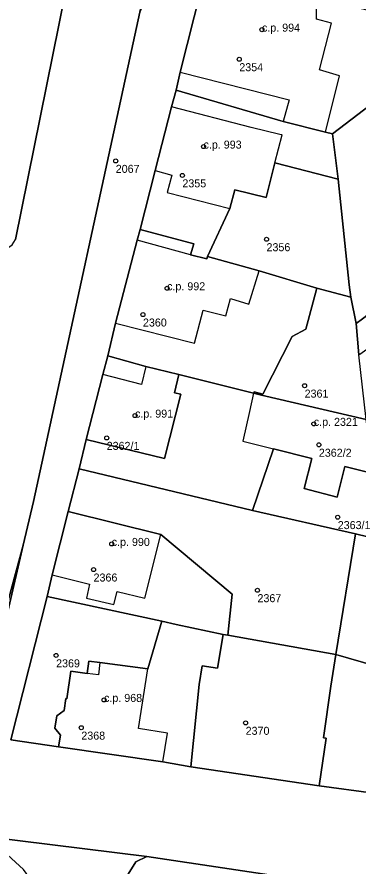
# Model space of a CAD drawing. Extents: x -878211 to -870363, y -1058464 to -1052522.
# Drawn here: x -874309.6 to -874267, y -1055743.6 to -1055637.5 of the extents above; entities that cross this region are included whole.
import ezdxf

# ---------------------------------------------------------------- set-up
doc = ezdxf.new("R2010")
doc.units = 0
for name, color, linetype in [('Vrstva 50', 7, 'Continuous'), ('Vrstva 51', 7, 'Continuous'), ('Vrstva 52', 7, 'Continuous')]:
    doc.layers.add(name, color=color, linetype=linetype)

msp = doc.modelspace()

# ---------------------------------------------------------------- linework, layer by layer
at = {"layer": 'Vrstva 50'}
for centre in [(-874279.01, -1055639.05994), (-874281.84, -1055642.75994), (-874286.31, -1055653.66994), (-874297.28, -1055655.45994), (-874288.95, -1055657.26994), (-874278.44, -1055665.24994), (-874290.86, -1055671.36994), (-874293.88, -1055674.65994), (-874273.68, -1055683.53994), (-874294.87, -1055687.27994), (-874272.53, -1055688.30994), (-874298.41, -1055690.06994), (-874271.9, -1055690.92994), (-874269.54, -1055699.96994), (-874297.78, -1055703.30994), (-874300.05, -1055706.51994), (-874279.57, -1055709.09994), (-874304.73, -1055717.23994), (-874298.74, -1055722.79994), (-874301.58, -1055726.26994), (-874281.05, -1055725.66994)]:
    msp.add_circle(centre, 0.25, dxfattribs=at)
at = {"layer": 'Vrstva 51'}
for points in [[(-874358.4, -1055908.83), (-874348.95, -1055859.78), (-874347.55, -1055852.55), (-874346.8, -1055850.64), (-874341.8, -1055822.95), (-874341.44, -1055819.77), (-874337.57, -1055804.37), (-874333.85, -1055790.81), (-874319.07, -1055740.23), (-874311.61, -1055713.64), (-874308.85, -1055703.48), (-874307.56, -1055698), (-874294.29, -1055636.87), (-874288.2, -1055609.2), (-874285.58, -1055599.24), (-874264.85, -1055534.19)], [(-874283.3, -1055563.08), (-874286.18, -1055570.58), (-874291.17, -1055584.81), (-874297.35, -1055604.97), (-874298.16, -1055608.34), (-874300.46, -1055619.07), (-874309.81, -1055665.26)], [(-874310.39, -1055727.78), (-874305.84, -1055709.89), (-874305.23, -1055707.19), (-874303.22, -1055699.26), (-874301.83, -1055693.91), (-874300.98, -1055690.28), (-874298.9, -1055682.16), (-874298.28, -1055679.83), (-874297.3, -1055675.73), (-874294.62, -1055665.36), (-874294.23, -1055664.03), (-874292.36, -1055656.67), (-874290.3, -1055648.69), (-874289.72, -1055646.62), (-874289.21, -1055644.37), (-874286.6, -1055633.94), (-874285.99, -1055631.64), (-874285.42, -1055629.59), (-874289.14, -1055629.95), (-874292.67, -1055632.87), (-874294.29, -1055636.87), (-874307.56, -1055698), (-874308.85, -1055703.48), (-874314.53, -1055727.77)], [(-874162.48, -1055775.87), (-874189.93, -1055738.38), (-874194.08, -1055744.98), (-874208.68, -1055742.83), (-874216.88, -1055741.59), (-874220.93, -1055740.95), (-874224.79, -1055740.34), (-874233.03, -1055739.09), (-874241.28, -1055737.93), (-874244.99, -1055737.33), (-874248.56, -1055736.85), (-874256.77, -1055735.63), (-874265.09, -1055734.46), (-874271.86, -1055733.54), (-874287.91, -1055731.16), (-874291.4, -1055730.54), (-874304.44, -1055728.67), (-874310.39, -1055727.78)], [(-874296.13, -1055745.25), (-874294.77, -1055743.01), (-874293.39, -1055742.37), (-874313.3, -1055739.89), (-874308.8, -1055743.97)], [(-874313.3, -1055739.89), (-874293.39, -1055742.37), (-874262.55, -1055747)]]:
    msp.add_lwpolyline(points, dxfattribs=at)
for points in [[(-874312.94, -1055667.35), (-874311.85, -1055667.03), (-874310.23, -1055665.94), (-874309.81, -1055665.26), (-874300.46, -1055619.07), (-874318.07, -1055615.76), (-874319.8, -1055625.37), (-874320.85, -1055631.6), (-874322.01, -1055637.25), (-874322.89, -1055641.97), (-874324.51, -1055650.78), (-874326.81, -1055663.37), (-874319.16, -1055664.64), (-874319.48, -1055666.32), (-874316.27, -1055666.95), (-874314.05, -1055667.32)], [(-874276.34, -1055650.53), (-874271.09, -1055651.85), (-874270.18, -1055652.08), (-874265.46, -1055648.46), (-874259.87, -1055644.21), (-874265.22, -1055636.81), (-874285.56, -1055631.76), (-874285.99, -1055631.64), (-874286.6, -1055633.94), (-874289.21, -1055644.37), (-874289.72, -1055646.62)], [(-874255.44, -1055650.03), (-874256.99, -1055647.97), (-874259.87, -1055644.21), (-874265.46, -1055648.46), (-874270.18, -1055652.08), (-874269.5, -1055657.74), (-874268.12, -1055670.94), (-874267.91, -1055672.5), (-874267.22, -1055675.76), (-874266.45, -1055675.18), (-874258.86, -1055669.4), (-874247.38, -1055660.85), (-874250.5, -1055656.68)], [(-874269.5, -1055657.74), (-874270.18, -1055652.08), (-874271.09, -1055651.85), (-874276.34, -1055650.53), (-874289.72, -1055646.62), (-874290.3, -1055648.69), (-874292.36, -1055656.67), (-874294.23, -1055664.03), (-874287.54, -1055665.82), (-874287.95, -1055667.18), (-874285.91, -1055667.71), (-874285.82, -1055667.38), (-874283.01, -1055661.42), (-874282.4, -1055659.08), (-874278.48, -1055660.03), (-874277.4, -1055655.68)], [(-874269.5, -1055657.74), (-874277.4, -1055655.68), (-874278.48, -1055660.03), (-874282.4, -1055659.08), (-874283.01, -1055661.42), (-874285.82, -1055667.38), (-874279.37, -1055669.2), (-874272.16, -1055671.37), (-874267.91, -1055672.5), (-874268.12, -1055670.94)], [(-874244.48, -1055664.79), (-874247.38, -1055660.85), (-874258.86, -1055669.4), (-874266.45, -1055675.18), (-874267.22, -1055675.76), (-874266.9, -1055679.67), (-874264.36, -1055677.91), (-874262.66, -1055680.13), (-874258.66, -1055677.08), (-874254.58, -1055682.53), (-874249.21, -1055678.55), (-874249.05, -1055677.77), (-874239.9, -1055671.05), (-874240.69, -1055669.98)], [(-874298.28, -1055679.83), (-874293.52, -1055681.13), (-874289.41, -1055682.15), (-874280.06, -1055684.49), (-874280, -1055684.3), (-874278.89, -1055684.61), (-874275.25, -1055677.41), (-874273.52, -1055676.48), (-874272.16, -1055671.37), (-874279.37, -1055669.2), (-874285.82, -1055667.38), (-874285.91, -1055667.71), (-874287.95, -1055667.18), (-874287.54, -1055665.82), (-874294.23, -1055664.03), (-874294.62, -1055665.36), (-874297.3, -1055675.73)], [(-874279.05, -1055684.73), (-874266, -1055687.78), (-874266.9, -1055679.67), (-874267.22, -1055675.76), (-874267.91, -1055672.5), (-874272.16, -1055671.37), (-874273.52, -1055676.48), (-874275.25, -1055677.41), (-874278.89, -1055684.61), (-874280, -1055684.3), (-874280.06, -1055684.49)], [(-874289.16, -1055684.62), (-874289.95, -1055684.42), (-874289.41, -1055682.15), (-874293.52, -1055681.13), (-874298.28, -1055679.83), (-874298.9, -1055682.16), (-874300.98, -1055690.28), (-874291.18, -1055692.63)], [(-874268.66, -1055693.64), (-874265.16, -1055694.51), (-874265.56, -1055690.69), (-874266, -1055687.78), (-874279.05, -1055684.73), (-874280.06, -1055684.49), (-874289.41, -1055682.15), (-874289.95, -1055684.42), (-874289.16, -1055684.62), (-874291.18, -1055692.63), (-874300.98, -1055690.28), (-874301.83, -1055693.91), (-874280.21, -1055699.13), (-874277.55, -1055691.44), (-874272.76, -1055692.63), (-874273.75, -1055696.4), (-874269.61, -1055697.45)], [(-874280.21, -1055699.13), (-874267.34, -1055702.07), (-874264.08, -1055702.82), (-874265.16, -1055694.51), (-874268.66, -1055693.64), (-874269.61, -1055697.45), (-874273.75, -1055696.4), (-874272.76, -1055692.63), (-874277.55, -1055691.44)], [(-874280.21, -1055699.13), (-874301.83, -1055693.91), (-874303.22, -1055699.26), (-874291.65, -1055702.13), (-874282.74, -1055709.58), (-874283.27, -1055714.72), (-874269.76, -1055717.14), (-874267.34, -1055702.07)], [(-874291.65, -1055702.13), (-874303.22, -1055699.26), (-874305.23, -1055707.19), (-874305.84, -1055709.89), (-874291.53, -1055712.98), (-874289.71, -1055713.38), (-874283.86, -1055714.61), (-874283.27, -1055714.72), (-874282.74, -1055709.58)], [(-874264.08, -1055702.82), (-874267.34, -1055702.07), (-874269.76, -1055717.14), (-874258.13, -1055720.48), (-874257.23, -1055713.89), (-874253.73, -1055714.36), (-874252.69, -1055707.56), (-874259.42, -1055704.86)], [(-874308.85, -1055703.48), (-874311.61, -1055713.64), (-874319.07, -1055740.23), (-874333.85, -1055790.81), (-874337.57, -1055804.37), (-874341.44, -1055819.77), (-874341.8, -1055822.95), (-874341.74, -1055824.76), (-874341.14, -1055827.03), (-874314.53, -1055727.77)], [(-874304.44, -1055728.67), (-874304.19, -1055727.2), (-874304.88, -1055726.34), (-874304.66, -1055724.77), (-874303.74, -1055724.14), (-874303.53, -1055722.64), (-874303.37, -1055722.65), (-874302.88, -1055719.2), (-874300.83, -1055719.49), (-874300.63, -1055717.96), (-874299.26, -1055718.14), (-874293.28, -1055718.91), (-874291.53, -1055712.98), (-874305.84, -1055709.89), (-874310.39, -1055727.78)], [(-874304.88, -1055726.34), (-874304.19, -1055727.2), (-874304.44, -1055728.67), (-874291.4, -1055730.54), (-874287.91, -1055731.16), (-874286.87, -1055720.88), (-874286.47, -1055718.56), (-874284.55, -1055718.83), (-874283.86, -1055714.61), (-874289.71, -1055713.38), (-874291.53, -1055712.98), (-874293.28, -1055718.91), (-874299.26, -1055718.14), (-874300.63, -1055717.96), (-874300.83, -1055719.49), (-874302.88, -1055719.2), (-874303.37, -1055722.65), (-874303.53, -1055722.64), (-874303.74, -1055724.14), (-874304.66, -1055724.77)], [(-874256.77, -1055735.63), (-874255.35, -1055725.5), (-874254.72, -1055720.94), (-874254.64, -1055720.5), (-874253.9, -1055715.55), (-874253.73, -1055714.36), (-874257.23, -1055713.89), (-874258.13, -1055720.48), (-874269.76, -1055717.14), (-874270.42, -1055721.07), (-874271.33, -1055727.54), (-874271, -1055727.58), (-874271.86, -1055733.54), (-874265.09, -1055734.46)], [(-874270.42, -1055721.07), (-874269.76, -1055717.14), (-874283.27, -1055714.72), (-874283.86, -1055714.61), (-874284.55, -1055718.83), (-874286.47, -1055718.56), (-874286.87, -1055720.88), (-874287.91, -1055731.16), (-874271.86, -1055733.54), (-874271, -1055727.58), (-874271.33, -1055727.54)], [(-874308.8, -1055743.97), (-874313.3, -1055739.89), (-874313.59, -1055739.82), (-874322.93, -1055771.43), (-874311.51, -1055774.81), (-874302.06, -1055777.88), (-874279.34, -1055784.53), (-874284.52, -1055777.51)], [(-874256.24, -1055765.31), (-874254.41, -1055754.51), (-874254.66, -1055754.47), (-874255.66, -1055760.6), (-874264.44, -1055759.24), (-874262.55, -1055747), (-874293.39, -1055742.37), (-874294.77, -1055743.01), (-874296.13, -1055745.25), (-874295.93, -1055746.86), (-874272.37, -1055777.89), (-874261.2, -1055769.14), (-874260.22, -1055768.37)]]:
    msp.add_lwpolyline(points, close=True, dxfattribs=at)
at = {"layer": 'Vrstva 52'}
for points in [[(-874286.6, -1055633.94), (-874289.21, -1055644.37), (-874275.63, -1055647.81), (-874276.34, -1055650.53), (-874271.09, -1055651.85), (-874269.31, -1055644.83), (-874271.83, -1055644.07), (-874270.31, -1055638.24), (-874272.19, -1055637.74), (-874272.19, -1055636.4), (-874277.71, -1055636.26)], [(-874283.01, -1055661.42), (-874282.4, -1055659.08), (-874278.48, -1055660.03), (-874277.4, -1055655.68), (-874276.47, -1055652.21), (-874276.76, -1055652.14), (-874280.36, -1055651.29), (-874290.3, -1055648.69), (-874292.36, -1055656.67), (-874290.28, -1055657.24), (-874290.85, -1055659.39)], [(-874287.95, -1055667.18), (-874294.62, -1055665.36), (-874297.3, -1055675.73), (-874287.43, -1055678.22), (-874286.36, -1055674.1), (-874283.53, -1055674.8), (-874282.93, -1055672.66), (-874280.65, -1055673.35), (-874279.37, -1055669.2), (-874285.82, -1055667.38), (-874285.91, -1055667.71)], [(-874298.9, -1055682.16), (-874300.98, -1055690.28), (-874291.18, -1055692.63), (-874289.16, -1055684.62), (-874289.95, -1055684.42), (-874289.41, -1055682.15), (-874293.52, -1055681.13), (-874294.08, -1055683.41)], [(-874277.55, -1055691.44), (-874272.76, -1055692.63), (-874273.75, -1055696.4), (-874269.61, -1055697.45), (-874268.66, -1055693.64), (-874265.16, -1055694.51), (-874265.56, -1055690.69), (-874266, -1055687.78), (-874279.05, -1055684.73), (-874280.06, -1055684.49), (-874280.58, -1055686.77), (-874281.42, -1055690.48)], [(-874297.51, -1055710.86), (-874297.11, -1055709.25), (-874293.65, -1055710.09), (-874291.65, -1055702.13), (-874303.22, -1055699.26), (-874305.23, -1055707.19), (-874300.55, -1055708.32), (-874300.95, -1055710.07)], [(-874294.43, -1055726.36), (-874293.28, -1055718.91), (-874299.26, -1055718.14), (-874299.44, -1055719.67), (-874300.83, -1055719.49), (-874302.88, -1055719.2), (-874303.37, -1055722.65), (-874303.53, -1055722.64), (-874303.74, -1055724.14), (-874304.66, -1055724.77), (-874304.88, -1055726.34), (-874304.19, -1055727.2), (-874304.44, -1055728.67), (-874291.4, -1055730.54), (-874290.8, -1055726.94)]]:
    msp.add_lwpolyline(points, close=True, dxfattribs=at)

# ---------------------------------------------------------------- texts
at = {"layer": 'Vrstva 50'}
for s, p in [('c.p. 994', (-874279.01, -1055639.31)), ('2354', (-874281.84, -1055644.249)), ('c.p. 993', (-874286.31, -1055653.919)), ('2067', (-874297.28, -1055656.949)), ('2355', (-874288.95, -1055658.759)), ('2356', (-874278.44, -1055666.739)), ('c.p. 992', (-874290.86, -1055671.62)), ('2360', (-874293.88, -1055676.149)), ('2361', (-874273.68, -1055685.029)), ('c.p. 991', (-874294.87, -1055687.53)), ('c.p. 2321', (-874272.53, -1055688.56)), ('2362/1', (-874298.41, -1055691.559)), ('2362/2', (-874271.9, -1055692.419)), ('2363/1', (-874269.54, -1055701.459)), ('c.p. 990', (-874297.78, -1055703.56)), ('2366', (-874300.05, -1055708.009)), ('2367', (-874279.57, -1055710.589)), ('2369', (-874304.73, -1055718.729)), ('c.p. 968', (-874298.74, -1055723.05)), ('2370', (-874281.05, -1055727.159)), ('2368', (-874301.58, -1055727.759))]:
    msp.add_text(s, height=0.999996, dxfattribs=at).set_placement(p)

doc.saveas('drawing.dxf')
